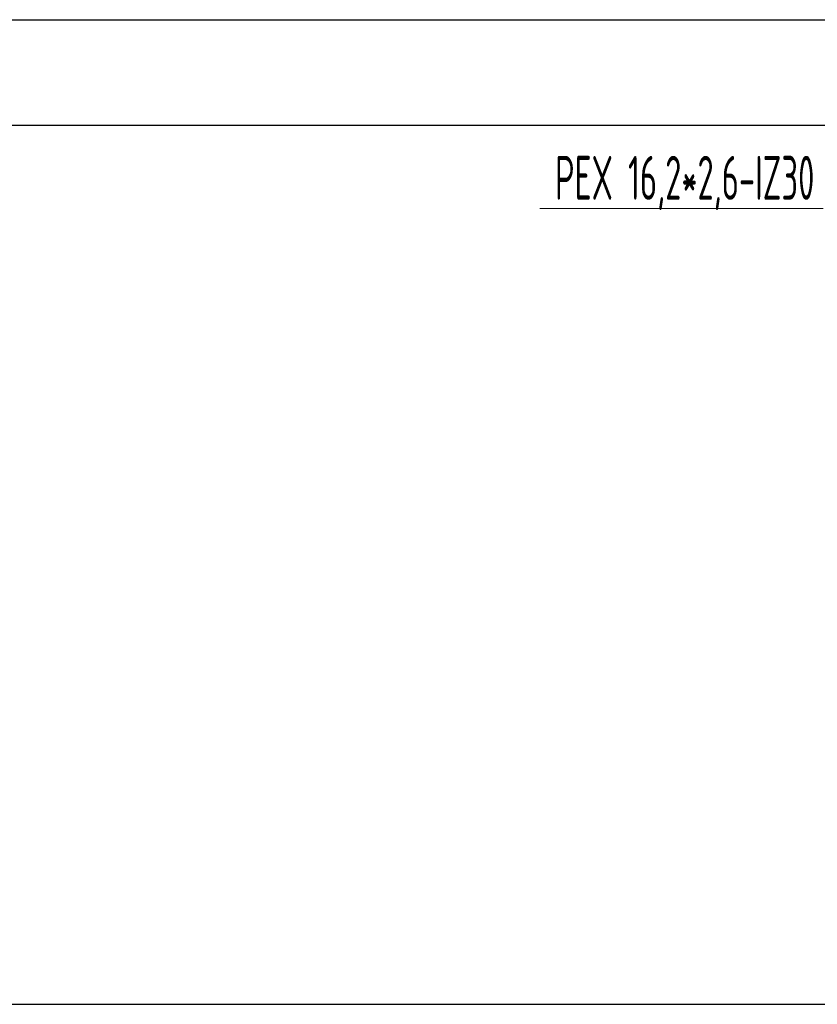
# Model space of a CAD drawing. Header units: millimetres. Extents: x 60394 to 199354, y 20895 to 166073.
# Tile 458 of 565: x 187054 to 189321, y 20895 to 23695. Entities that reach past the tile are written whole.
import ezdxf

# ---------------------------------------------------------------- set-up
doc = ezdxf.new("R2010")
doc.units = ezdxf.units.MM
doc.layers.add('UT_KOTY - DIMENZE', color=7, linetype='Continuous', lineweight=5)
doc.styles.add('ISOCP 2.5', font='isocp.shx', dxfattribs={"width": 0.6, "height": 2.5})

msp = doc.modelspace()

# ---------------------------------------------------------------- linework, layer by layer
for p, q in [((64740.6, 23695.4), (199354.4, 23695.4)), ((64740.6, 23395.4), (199354.4, 23395.4)), ((64740.6, 20895.4), (199354.4, 20895.4))]:
    msp.add_line(p, q)
at = {"layer": 'UT_KOTY - DIMENZE'}
msp.add_lwpolyline([(188532.8, 23158.2), (189337.9, 23158.2)], dxfattribs=at)

# ---------------------------------------------------------------- texts
at = {"layer": 'UT_KOTY - DIMENZE', "insert": (189312.9, 23308.2), "char_height": 125, "attachment_point": 3, "style": 'ISOCP 2.5'}
msp.add_mtext('PEX 16,2*2,6-IZ30', dxfattribs=at)

doc.saveas('drawing.dxf')
